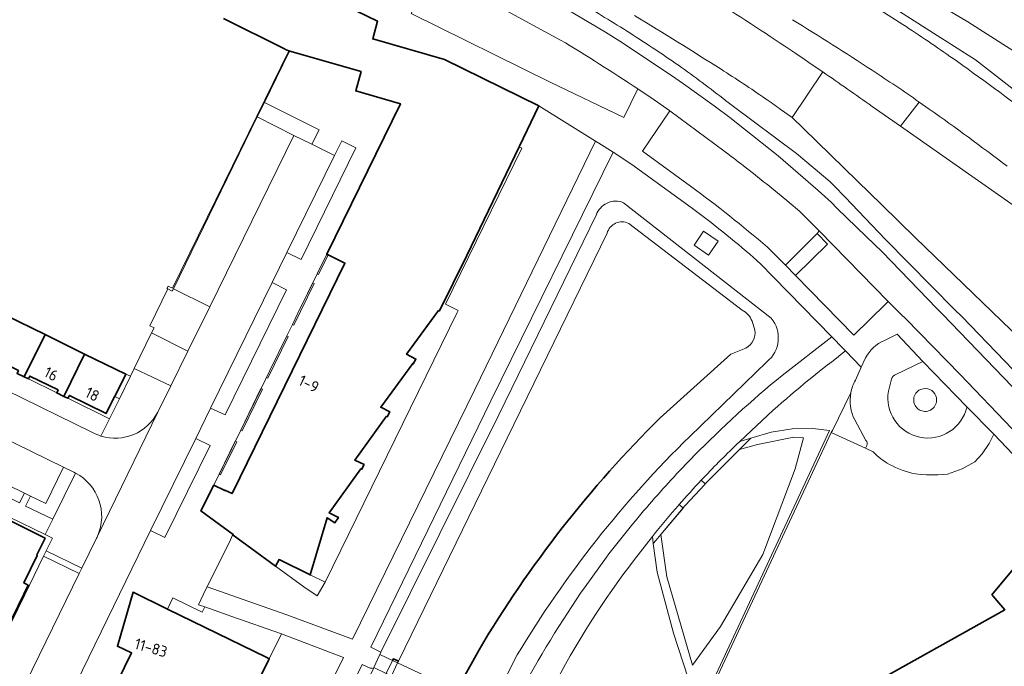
# Model space of a CAD drawing. Extents: x 150256 to 156914, y 461459 to 469481.
# Tile 413 of 656: x 155932 to 156053, y 463918 to 463998. Entities that reach past the tile are written whole.
import ezdxf
from ezdxf.enums import TextEntityAlignment as Align

# ---------------------------------------------------------------- set-up
doc = ezdxf.new("R2010")
doc.units = 0
doc.header["$LTSCALE"] = 0.75
for name, color, linetype, lineweight in [('B-RO-GK-BESCHOEIING-G', 251, 'GK-BESCHOEIING', 35), ('B-RO-GR-BEPLANTING_CULTUUR_HEESTERS-GV', 251, 'CONTINUOUS', 18), ('B-RO-GR-GROENVOORZIENING-GV', 251, 'CONTINUOUS', 18), ('B-RO-GR-HAAG-GV', 251, 'CONTINUOUS', 13), ('B-RO-IE-TERREINAFSCHEIDING_KUNSTMATIG_HEKWERK-G', 251, 'IE-TERREINAFSCHEIDING-KUNSTMATIG', 18), ('B-RO-IE-TERREINAFSCHEIDING_KUNSTMATIG_MUUR-G', 251, 'IE-TERREINAFSCHEIDING-KUNSTMATIG-DICHT', 18), ('B-RO-KW-KUNSTWERK_DEK-GV', 6, 'CONTINUOUS', 18), ('B-RO-OG-BEBOUWING-GV', 6, 'CONTINUOUS', 35), ('B-RO-OG-BEBOUWING-T18', 1, 'CONTINUOUS', 18), ('B-RO-OG-TERREIN_CULTUURSCHEIDING-GV', 251, 'CONTINUOUS', 18), ('B-RO-OG-WATER-GV', 251, 'CONTINUOUS', 18), ('B-RO-OG-WATER_SLOOT-GV', 251, 'CONTINUOUS', 18), ('B-RO-VH-VERHARDING_ASFALT-GV', 251, 'CONTINUOUS', 18), ('B-RO-VH-VERHARDING_BETON-GV', 251, 'CONTINUOUS', 18), ('B-RO-VH-VERHARDING_BETONSTRAATSTEEN-GV', 251, 'CONTINUOUS', 18), ('B-RO-VH-VERHARDING_GRASBETONSTEEN-GV', 251, 'CONTINUOUS', 18), ('B-RO-VH-VERHARDING_TEGEL-GV', 251, 'CONTINUOUS', 18)]:
    doc.layers.add(name, color=color, linetype=linetype, lineweight=lineweight)
doc.styles.add('NLCS-ISO-M200-T18', font='NLCS-ISO.ttf', dxfattribs={"height": 360})
doc.linetypes.add('GK-BESCHOEIING', pattern='A,30,-5,[1,NLCS.SHX,S=1,R=0,X=0,Y=0],-5', length=40)
doc.linetypes.add('IE-TERREINAFSCHEIDING-KUNSTMATIG', pattern='A,4,[82,NLCS.SHX,S=0.75,R=90,X=0,Y=0],4,-2', length=10)
doc.linetypes.add('IE-TERREINAFSCHEIDING-KUNSTMATIG-DICHT', pattern='A,8,-1,[82,NLCS.SHX,S=0.75,R=90,X=0,Y=0],-1', length=10)

msp = doc.modelspace()

# ---------------------------------------------------------------- linework, layer by layer
at = {"layer": 'B-RO-GK-BESCHOEIING-G'}
for points in [[(156019.07, 463956.696), (156010.436, 463948.89)], [(155988.251, 463920.475), (155985.583, 463915.623)], [(155977.66, 463919.17), (155977.751, 463919.353)], [(155977.751, 463919.353), (155978.363, 463919.085)]]:
    msp.add_lwpolyline(points, dxfattribs=at)
msp.add_lwpolyline([(156010.436, 463948.89, 0.0637179), (155988.251, 463920.475)], format="xyb", dxfattribs=at)
at = {"layer": 'B-RO-GR-BEPLANTING_CULTUUR_HEESTERS-GV'}
for points in [[(156044.279, 463951.042, 0.9921448), (156041.48, 463951.111)], [(156041.48, 463951.111, 1.0078729), (156044.279, 463951.042)]]:
    msp.add_lwpolyline(points, format="xyb", dxfattribs=at)
at = {"layer": 'B-RO-GR-GROENVOORZIENING-GV'}
for points in [[(155981.316, 464004.38), (155980.466, 464002.62), (155979.629, 464000.886), (155980.864, 464000.28), (155979.936, 463998.406), (155996.97, 463990.015), (156005.99, 463985.647), (156007.689, 463989.164)], [(155998.223, 463995.16), (155981.316, 464004.38)], [(156033.577, 463892.469), (156031.29, 463895.304), (156029.941, 463896.979), (156016.946, 463913.178), (156018.103, 463914.112), (156016.558, 463916.077), (156016.71, 463916.273), (156031.175, 463947.308), (156029.136, 463947.565), (156026.583, 463947.546), (156024.029, 463947.122), (156021.53, 463946.385), (156020.194, 463945.991), (156019.793, 463945.615)], [(156015.452, 463941.23), (156015.958, 463940.784), (156020.148, 463944.996), (156022.362, 463945.628), (156026.809, 463946.508), (156027.969, 463946.442), (156026.962, 463942.636), (156023.004, 463932.127), (156017.809, 463923.3), (156014.395, 463918.594), (156011.26, 463929.416), (156010.524, 463934.6), (156013.237, 463937.822), (156012.75, 463938.251)], [(156009.475, 463934.342), (156009.578, 463933.477), (156010.08, 463929.965), (156012.071, 463922.485), (156014.485, 463915.101), (156020.365, 463906.541), (156023.644, 463902.509), (156031.935, 463892.667)]]:
    msp.add_lwpolyline(points, dxfattribs=at)
for points in [[(156007.689, 463989.164, 0.0112389), (155998.223, 463995.16)], [(156019.793, 463945.615, 0.0132944), (156015.452, 463941.23)], [(156012.75, 463938.251, 0.0108711), (156009.475, 463934.342)]]:
    msp.add_lwpolyline(points, format="xyb", dxfattribs=at)
for points in [[(155961.951, 463987.497), (155961.082, 463985.73), (155965.563, 463983.48), (155967.784, 463982.391), (155968.662, 463984.154)], [(155964.716, 463969.14), (155966.472, 463968.282), (155973.164, 463981.936), (155971.43, 463982.789), (155970.56, 463981.025)], [(156026.992, 463966.329), (156030.909, 463970.171), (156029.649, 463971.453), (156025.782, 463967.566)], [(155955.352, 463950.053), (155957.153, 463949.234), (155964.654, 463964.574), (155962.914, 463965.453)], [(155952.583, 463957.054), (155948.142, 463959.272), (155945.993, 463954.914), (155950.485, 463952.789)], [(155948.023, 463935.076), (155949.76, 463934.209), (155955.33, 463945.506), (155953.539, 463946.361)], [(155936.047, 463936.461), (155938.827, 463942.099), (155938.622, 463942.208), (155937.367, 463942.836), (155935.175, 463938.383), (155933.289, 463939.292), (155932.708, 463938.072)], [(155926.449, 463942.633), (155925.86, 463941.458), (155931.979, 463938.456), (155932.562, 463939.653)], [(155935.226, 463932.586), (155934.9, 463931.917), (155939.26, 463929.795), (155939.597, 463930.476)]]:
    msp.add_lwpolyline(points, close=True, dxfattribs=at)
at = {"layer": 'B-RO-GR-HAAG-GV'}
for points in [[(155998.223, 463995.16), (155981.316, 464004.38), (155980.466, 464002.62), (155979.629, 464000.886)], [(155979.629, 464000.886), (155980.864, 464000.28), (155979.936, 463998.406), (155996.97, 463990.015), (156005.99, 463985.647), (156007.689, 463989.164)], [(156033.577, 463892.469), (156031.29, 463895.304), (156029.941, 463896.979), (156016.946, 463913.178), (156018.103, 463914.112), (156016.558, 463916.077), (156016.71, 463916.273), (156031.175, 463947.308), (156029.136, 463947.565), (156026.583, 463947.546), (156024.029, 463947.122), (156021.53, 463946.385), (156020.194, 463945.991), (156019.793, 463945.615)], [(156015.452, 463941.23), (156015.958, 463940.784), (156020.148, 463944.996), (156022.362, 463945.628), (156026.809, 463946.508), (156027.969, 463946.442), (156026.962, 463942.636), (156023.004, 463932.127), (156017.809, 463923.3), (156014.395, 463918.594), (156011.26, 463929.416), (156010.524, 463934.6), (156013.237, 463937.822), (156012.75, 463938.251)], [(156009.475, 463934.342), (156009.578, 463933.477)], [(156009.578, 463933.477), (156010.08, 463929.965), (156012.071, 463922.485), (156014.485, 463915.101), (156020.365, 463906.541), (156023.644, 463902.509), (156031.935, 463892.667)]]:
    msp.add_lwpolyline(points, dxfattribs=at)
for points in [[(156007.689, 463989.164, 0.0112389), (155998.223, 463995.16)], [(156019.793, 463945.615, 0.0132944), (156015.452, 463941.23)], [(156012.75, 463938.251, 0.0108711), (156009.475, 463934.342)]]:
    msp.add_lwpolyline(points, format="xyb", dxfattribs=at)
for points in [[(155961.082, 463985.73), (155965.563, 463983.48), (155967.784, 463982.391), (155968.662, 463984.154), (155961.951, 463987.497)], [(155970.56, 463981.025), (155964.716, 463969.14), (155966.472, 463968.282), (155973.164, 463981.936), (155971.43, 463982.789)], [(156025.782, 463967.566), (156026.992, 463966.329), (156030.909, 463970.171), (156029.649, 463971.453)], [(155962.914, 463965.453), (155955.352, 463950.053), (155957.153, 463949.234), (155964.654, 463964.574)], [(155952.583, 463957.054), (155948.142, 463959.272), (155945.993, 463954.914), (155950.485, 463952.789)], [(155948.023, 463935.076), (155949.76, 463934.209), (155955.33, 463945.506), (155953.539, 463946.361)], [(155933.289, 463939.292), (155932.708, 463938.072), (155936.047, 463936.461), (155938.827, 463942.099), (155938.622, 463942.208), (155937.367, 463942.836), (155935.175, 463938.383)], [(155932.562, 463939.653), (155926.449, 463942.633), (155925.86, 463941.458), (155931.979, 463938.456)], [(155934.9, 463931.917), (155939.26, 463929.795), (155939.597, 463930.476), (155935.226, 463932.586)]]:
    msp.add_lwpolyline(points, close=True, dxfattribs=at)
at = {"layer": 'B-RO-IE-TERREINAFSCHEIDING_KUNSTMATIG_HEKWERK-G'}
for points in [[(156020.841, 463945.693), (156021.53, 463946.385), (156024.029, 463947.122), (156026.583, 463947.546), (156029.136, 463947.565), (156031.175, 463947.308), (156016.71, 463916.273)], [(156020.148, 463944.996), (156020.841, 463945.693)], [(156015.958, 463940.784), (156020.148, 463944.996)], [(156013.463, 463938.09), (156013.523, 463938.161), (156015.844, 463940.67), (156015.958, 463940.784)], [(156010.524, 463934.6), (156013.463, 463938.09)], [(156009.896, 463933.854), (156010.524, 463934.6)], [(156031.939, 463892.705), (156023.644, 463902.509), (156020.365, 463906.541), (156014.485, 463915.101), (156012.071, 463922.485), (156010.08, 463929.965), (156009.578, 463933.477), (156009.896, 463933.854)]]:
    msp.add_lwpolyline(points, dxfattribs=at)
at = {"layer": 'B-RO-IE-TERREINAFSCHEIDING_KUNSTMATIG_MUUR-G'}
for points in [[(155964.968, 463993.832), (155957.086, 463977.747)], [(155961.951, 463987.497), (155964.961, 463993.621)], [(155964.961, 463993.621), (155965.053, 463993.797)], [(155961.082, 463985.73), (155961.951, 463987.497)], [(155950.809, 463964.696), (155961.082, 463985.73)], [(155984.12, 463962.789), (155993.483, 463981.902)], [(155993.165, 463982.063), (155993.483, 463981.902)], [(155957.086, 463977.747), (155950.718, 463964.764)], [(155969.593, 463968.911), (155968.426, 463966.53), (155968.428, 463966.529)], [(155968.428, 463966.529), (155968.594, 463966.453), (155969.758, 463968.83)], [(155950.166, 463965.001), (155950.01, 463964.717)], [(155950.01, 463964.717), (155950.121, 463964.663)], [(155950.121, 463964.663), (155950.642, 463964.408), (155950.809, 463964.696)], [(155950.265, 463964.958), (155950.166, 463965.001)], [(155950.718, 463964.764), (155950.265, 463964.958)], [(155965.381, 463960.303), (155965.55, 463960.219), (155968.063, 463965.347), (155967.892, 463965.43)], [(155967.892, 463965.43), (155966.069, 463961.709)], [(155985.697, 463962.032), (155984.12, 463962.789)], [(155966.069, 463961.709), (155965.38, 463960.303), (155965.381, 463960.303)], [(155969.395, 463928.744), (155985.568, 463961.761)], [(155947.943, 463960.156), (155947.921, 463960.167)], [(155948.451, 463959.908), (155947.943, 463960.156)], [(155948.142, 463959.272), (155948.451, 463959.908)], [(155945.993, 463954.914), (155948.142, 463959.272)], [(155962.621, 463954.662), (155962.216, 463953.833), (155962.386, 463953.75), (155964.88, 463958.858), (155964.713, 463958.939)], [(155964.709, 463958.941), (155962.621, 463954.662)], [(155964.713, 463958.939), (155964.709, 463958.941)], [(155944.197, 463951.221), (155945.559, 463953.979)], [(155944.989, 463954.209), (155945.559, 463953.979)], [(155961.538, 463952.472), (155959.054, 463947.383), (155959.058, 463947.381)], [(155959.058, 463947.381), (155959.225, 463947.3), (155961.709, 463952.389), (155961.547, 463952.468)], [(155961.547, 463952.468), (155961.538, 463952.472)], [(155943.656, 463951.486), (155944.197, 463951.221)], [(155967.575, 463929.629), (155969.395, 463928.744)], [(155969.395, 463928.744), (155968.405, 463927.069)], [(155968.405, 463927.069), (155966.775, 463928.186)]]:
    msp.add_lwpolyline(points, dxfattribs=at)
msp.add_lwpolyline([(155958.391, 463946.017), (155956.414, 463941.974), (155956.585, 463941.89), (155958.562, 463945.934)], close=True, dxfattribs=at)
at = {"layer": 'B-RO-KW-KUNSTWERK_DEK-GV'}
msp.add_lwpolyline([(155985.504, 463915.483), (155978.271, 463918.882), (155977.66, 463919.17), (155976.871, 463917.579), (155977.537, 463917.268), (155984.629, 463913.941), (155987.37, 463912.656), (155988.067, 463914.279)], close=True, dxfattribs=at)
at = {"layer": 'B-RO-OG-BEBOUWING-GV'}
for points in [[(155956.93, 463997.803), (155964.409, 463994.091), (155964.525, 463994.014), (155964.968, 463993.832), (155965.053, 463993.797), (155973.795, 463991.284), (155973.15, 463988.933), (155978.618, 463987.355), (155969.593, 463968.911), (155969.758, 463968.83), (155971.81, 463967.826), (155958.003, 463939.607), (155957.128, 463940.021), (155957.093, 463939.958), (155955.749, 463940.619), (155954.183, 463937.483), (155958.112, 463934.6), (155958.166, 463934.56), (155958.121, 463934.497), (155963.328, 463930.693), (155963.762, 463931.52), (155967.575, 463929.629), (155969.633, 463936.644), (155970.6, 463936.033), (155971.013, 463936.687), (155969.872, 463937.246), (155973.77, 463942.632), (155973.838, 463942.552), (155974.174, 463943.153), (155973.031, 463943.699), (155976.929, 463949.082), (155976.996, 463949.006), (155977.332, 463949.599), (155976.203, 463950.175), (155980.116, 463955.539), (155980.178, 463955.482), (155980.507, 463956.073), (155979.372, 463956.662), (155983.284, 463962.025), (155983.411, 463961.985), (155986.75, 463968.759), (155993.165, 463982.063), (155995.588, 463987.087), (155984.018, 463992.781), (155975.217, 463995.301), (155975.819, 463997.464), (155968.057, 464001.272)], [(156055.491, 463932.533), (156051.059, 463927.199), (156051.172, 463927.068), (156052.638, 463925.361), (156035.33, 463915.668), (156035.25, 463915.543), (156032.526, 463911.293), (156031.578, 463909.814), (156030.985, 463908.889), (156033.898, 463902.543), (156035.617, 463901.366), (156035.714, 463901.3), (156038.024, 463899.719), (156039.798, 463898.505), (156047.224, 463901.451), (156052.019, 463906.783), (156060.103, 463916.133)], [(155953.744, 463901.389), (155962.507, 463919.27), (155962.551, 463919.36), (155962.468, 463919.398), (155962.235, 463919.512), (155950.067, 463925.46), (155945.865, 463927.514), (155943.954, 463920.891), (155945.686, 463920.08), (155939.602, 463907.643)]]:
    msp.add_lwpolyline(points, dxfattribs=at)
for points in [[(155932.549, 463953.883), (155935.093, 463959.071), (155930.247, 463961.451), (155927.694, 463956.257), (155928.192, 463956.012), (155928.196, 463956.021), (155928.363, 463956.37), (155931.837, 463954.673), (155931.673, 463954.313)], [(155933.045, 463953.645), (155933.214, 463953.993), (155936.685, 463952.298), (155936.52, 463951.943), (155936.517, 463951.936), (155937.386, 463951.507), (155939.941, 463956.689), (155935.093, 463959.071), (155932.549, 463953.883)], [(155939.941, 463956.689), (155937.386, 463951.507), (155937.866, 463951.271), (155937.872, 463951.281), (155938.065, 463951.623), (155942.558, 463949.406), (155943.584, 463951.512), (155943.656, 463951.486), (155944.989, 463954.209)], [(155930.726, 463923.678), (155931.78, 463925.834), (155932.488, 463927.281), (155933.024, 463928.378), (155932.492, 463928.663), (155934.125, 463932.014), (155934.08, 463932.089), (155935.086, 463934.15), (155930.606, 463936.37), (155930.751, 463936.719), (155930.692, 463936.748), (155930.428, 463936.879), (155925.178, 463926.396)]]:
    msp.add_lwpolyline(points, close=True, dxfattribs=at)
at = {"layer": 'B-RO-OG-TERREIN_CULTUURSCHEIDING-GV'}
for points in [[(156104.937, 463929.235), (156108.241, 463931.945), (156103.498, 463936.24), (156100.838, 463938.062), (156092.906, 463950.093), (156087.527, 463957.127), (156080.457, 463965.321), (156070.637, 463975.062), (156062.836, 463981.889), (156055.521, 463987.705), (156049.036, 463992.732), (156043.905, 463995.979), (156034.541, 464002.015), (156025.858, 464007.316), (156014.161, 464014.026), (156003.552, 464019.829), (155974.846, 464035.251), (155884.429, 464083.775), (155864.275, 464094.622), (155845.308, 464104.874), (155824.957, 464116.13), (155817.429, 464120.363), (155806.336, 464126.726), (155793.609, 464134.209)], [(156034.541, 464002.015), (156043.905, 463995.979), (156049.036, 463992.732), (156055.521, 463987.705)], [(156058.947, 463990.485), (156048.099, 463997.374), (156039.812, 464002.331)], [(156039.812, 464002.331), (156048.099, 463997.374), (156058.947, 463990.485)], [(156035.552, 464000), (156040.153, 463997.048)], [(156046.295, 463992.891), (156046.832, 463992.511)], [(156018.449, 463987.753), (156019.252, 463987.127), (156027.11, 463981.262), (156031.229, 463977.838), (156031.751, 463977.293), (156033.095, 463975.89), (156036.351, 463972.491), (156038.027, 463970.742), (156046.49, 463962.168), (156047.37, 463961.276), (156057.861, 463950.409)], [(156055.089, 463958.015), (156054.62, 463958.46), (156041.699, 463970.941), (156037.563, 463974.973), (156034.614, 463977.848), (156027.991, 463984.305), (156026.579, 463985.681), (156025.142, 463986.691)], [(156014.234, 463974.648), (156006.97, 463979.928), (156004.652, 463981.414), (155989.707, 463950.941), (155974.972, 463920.775), (155976.223, 463920.165), (155990.663, 463949.248), (156002.596, 463973.689)], [(156005.953, 463975.234), (156024.041, 463961.093)], [(156025.36, 463954.079), (156031.454, 463958.804), (156024.302, 463966.118), (156022.713, 463967.743), (156021.877, 463968.514)], [(156034.338, 463953.487), (156035.065, 463955.084), (156033.147, 463957.067)], [(156023.507, 463955.742), (156014.06, 463946.607)], [(156048, 463950.213), (156042.615, 463955.791), (156039.28, 463954.203)], [(156038.778, 463953.615), (156038.385, 463952.162)], [(156016.71, 463916.273), (156017.504, 463917.296), (156031.357, 463947.083), (156031.519, 463947.344), (156033.789, 463951.958)], [(156033.789, 463951.958), (156031.519, 463947.344), (156031.357, 463947.083), (156035.573, 463945.163)], [(156024.262, 463949.806), (156020.194, 463945.991), (156021.53, 463946.385), (156024.029, 463947.122), (156026.583, 463947.546), (156029.136, 463947.565), (156031.175, 463947.308), (156016.71, 463916.273)], [(156035.625, 463946.111), (156034.264, 463948.625)], [(156010.524, 463934.6), (156011.26, 463929.416), (156014.395, 463918.594), (156017.809, 463923.3), (156023.004, 463932.127), (156026.962, 463942.636), (156027.969, 463946.442), (156026.809, 463946.508), (156022.362, 463945.628), (156020.148, 463944.996), (156015.958, 463940.784), (156015.452, 463941.23)], [(156035.573, 463945.163), (156035.742, 463945.497)], [(156012.75, 463938.251), (156013.237, 463937.822), (156010.524, 463934.6)], [(156009.578, 463933.477), (156009.475, 463934.342)], [(156031.935, 463892.667), (156023.644, 463902.509), (156020.365, 463906.541), (156014.485, 463915.101), (156012.071, 463922.485), (156010.08, 463929.965), (156009.578, 463933.477)], [(156001.231, 463928.187), (156003.839, 463931.814)], [(155937.7, 463850.608), (155940.984, 463857.304), (155950.197, 463875.799), (155963.497, 463902.903), (155971.656, 463919.533), (155964.06, 463922.424), (155962.551, 463919.36), (155962.507, 463919.27), (155953.744, 463901.389), (155955.575, 463900.491), (155933.104, 463854.562), (155932.415, 463853.212)], [(155992.931, 463919.839), (155989.87, 463913.784), (155991.464, 463912.984), (155991.967, 463912.732), (155993.106, 463914.895)], [(155945.976, 463858.794), (155954.095, 463874.917), (155966.17, 463899.804), (155975.307, 463918.19), (155975.138, 463918.196), (155974.92, 463918.204), (155973.931, 463918.646), (155964.461, 463899.381), (155952.88, 463875.755), (155943.114, 463856.126), (155939.912, 463849.645)], [(155998.817, 463918.702), (155994.824, 463911.281), (155997.413, 463909.951)]]:
    msp.add_lwpolyline(points, dxfattribs=at)
for points in [[(156000.145, 464000, -0.0099874), (156006.301, 463996.275)], [(156017.898, 463991.57, 0.0053537), (156007.283, 463998.159)], [(156040.153, 463997.048, -0.0090133), (156046.295, 463992.891)], [(156006.301, 463996.275, -0.0107469), (156012.671, 463992.059)], [(156046.832, 463992.511, -0.0102771), (156057.111, 463984.908)], [(156012.671, 463992.059, -0.0104908), (156018.449, 463987.753)], [(156023.32, 463987.97, 0.0099718), (156017.898, 463991.57)], [(156025.142, 463986.691, 0.0041223), (156023.32, 463987.97)], [(156002.596, 463973.689, -0.4345601), (156005.953, 463975.234)], [(156021.877, 463968.514, 0.0164778), (156014.234, 463974.648)], [(156024.041, 463961.093, -0.4141255), (156023.507, 463955.742)], [(156033.147, 463957.067, 0.0189596), (156024.262, 463949.806)], [(156014.604, 463944.249, -0.0273943), (156025.36, 463954.079)], [(156039.28, 463954.203, 0.2146457), (156038.778, 463953.615)], [(156033.789, 463951.958, -0.0790439), (156034.338, 463953.487)], [(156041.48, 463951.111, -0.9921448), (156044.279, 463951.042)], [(156034.264, 463948.625, -0.1665127), (156033.789, 463951.958)], [(156038.385, 463952.162, 0.9750521), (156048, 463950.213)], [(156044.279, 463951.042, -1.0078729), (156041.48, 463951.111)], [(156014.06, 463946.607, 0.0640742), (155992.931, 463919.839)], [(156035.742, 463945.497, 0.2946416), (156035.625, 463946.111)], [(156009.078, 463938.254, -0.0153625), (156014.604, 463944.249)], [(156015.452, 463941.23, 0.0085672), (156012.75, 463938.251)], [(156003.839, 463931.814, -0.0156707), (156009.078, 463938.254)], [(156009.475, 463934.342, 0.0405358), (155998.817, 463918.702)], [(155993.106, 463914.895, -0.0278854), (156001.231, 463928.187)]]:
    msp.add_lwpolyline(points, format="xyb", dxfattribs=at)
for points in [[(155954.93, 463928.164), (155964.711, 463924.731), (155972.738, 463921.748), (155987.723, 463952.367), (156002.526, 463982.767), (155995.588, 463987.087), (155993.165, 463982.063), (155993.483, 463981.902), (155984.12, 463962.789), (155985.697, 463962.032), (155985.568, 463961.761), (155969.395, 463928.744), (155968.405, 463927.069), (155966.775, 463928.186), (155963.328, 463930.693), (155958.121, 463934.497), (155958.166, 463934.56), (155958.112, 463934.6), (155958.066, 463934.507), (155957.789, 463933.947)], [(156016.338, 463968.808), (156014.577, 463970.011), (156015.755, 463971.734), (156017.516, 463970.53)]]:
    msp.add_lwpolyline(points, close=True, dxfattribs=at)
at = {"layer": 'B-RO-OG-WATER-GV'}
for points in [[(156006.587, 463972.698, 0.4623245), (156003.922, 463971.498)], [(156021.68, 463960.7, 0.1878449), (156020.49, 463962.071)], [(156020.929, 463957.415, 0.2901222), (156022.041, 463959.613)], [(155988.251, 463920.475, -0.0637179), (156010.436, 463948.89)]]:
    msp.add_lwpolyline(points, format="xyb", dxfattribs=at)
for points in [[(156020.49, 463962.071), (156006.587, 463972.698)], [(156003.922, 463971.498), (155991.669, 463946.392), (155978.363, 463919.085), (155978.271, 463918.882), (155977.537, 463917.268), (155977.465, 463917.111), (155969.095, 463900.443), (155956.876, 463875.551), (155948.152, 463857.59)], [(156022.041, 463959.613), (156021.68, 463960.7)], [(156010.436, 463948.89), (156019.07, 463956.696), (156020.929, 463957.415)], [(155981.622, 463908.064), (155984.547, 463913.796), (155984.629, 463913.941), (155985.504, 463915.483), (155985.583, 463915.623), (155988.251, 463920.475)]]:
    msp.add_lwpolyline(points, dxfattribs=at)
at = {"layer": 'B-RO-OG-WATER_SLOOT-GV'}
for points in [[(156005.953, 463975.234, 0.4345601), (156002.596, 463973.689)], [(156003.922, 463971.498, -0.4623245), (156006.587, 463972.698)], [(156020.49, 463962.071, -0.1878449), (156021.68, 463960.7)], [(156023.507, 463955.742, 0.4141255), (156024.041, 463961.093)], [(156022.041, 463959.613, -0.2901222), (156020.929, 463957.415)], [(156010.436, 463948.89, 0.0637179), (155988.251, 463920.475)], [(155992.931, 463919.839, -0.0640742), (156014.06, 463946.607)]]:
    msp.add_lwpolyline(points, format="xyb", dxfattribs=at)
for points in [[(156024.041, 463961.093), (156005.953, 463975.234)], [(156002.596, 463973.689), (155990.663, 463949.248), (155976.223, 463920.165), (155976.104, 463919.901), (155977.66, 463919.17)], [(156006.587, 463972.698), (156020.49, 463962.071)], [(155977.66, 463919.17), (155977.751, 463919.353), (155978.363, 463919.085), (155991.669, 463946.392), (156003.922, 463971.498)], [(156021.68, 463960.7), (156022.041, 463959.613)], [(156020.929, 463957.415), (156019.07, 463956.696), (156010.436, 463948.89)], [(156014.06, 463946.607), (156023.507, 463955.742)], [(155988.251, 463920.475), (155985.583, 463915.623), (155988.132, 463914.43), (155988.067, 463914.279), (155989.697, 463913.514), (155989.87, 463913.784), (155992.931, 463919.839)]]:
    msp.add_lwpolyline(points, dxfattribs=at)
at = {"layer": 'B-RO-VH-VERHARDING_ASFALT-GV'}
for points in [[(156026.913, 463993.584, 0.006685), (156017.262, 463999.898)], [(156007.283, 463998.159, -0.0053537), (156017.898, 463991.57)], [(156026.627, 463997.648, -0.0067198), (156036.39, 463991.454)], [(156046.295, 463992.891, 0.0090133), (156040.153, 463997.048)], [(156030.337, 463991.254, 0.002412), (156026.913, 463993.584)], [(156057.111, 463984.908, 0.0102771), (156046.832, 463992.511)], [(156017.898, 463991.57, -0.0099718), (156023.32, 463987.97)], [(156036.393, 463987.013, 0.0041968), (156030.337, 463991.254)], [(156036.39, 463991.454, -0.0073355), (156042.157, 463987.562)], [(156023.32, 463987.97, -0.0041223), (156025.142, 463986.691)], [(156043.385, 463986.7, -0.0093682), (156052.919, 463979.701)], [(156024.262, 463949.806, -0.0189596), (156033.147, 463957.067)], [(156025.36, 463954.079, 0.0273943), (156014.604, 463944.249)], [(155948.897, 463949.574, -0.3649374), (155941.939, 463946.649)], [(155941.939, 463946.649, -0.0478484), (155940.91, 463947.076)], [(156015.452, 463941.23, -0.0132944), (156019.793, 463945.615)], [(156014.604, 463944.249, 0.0153625), (156009.078, 463938.254)], [(155938.827, 463942.099, -0.3951218), (155941.517, 463934.4)], [(156012.75, 463938.251, -0.0085672), (156015.452, 463941.23)], [(156009.078, 463938.254, 0.0156707), (156003.839, 463931.814)], [(156009.475, 463934.342, -0.0108711), (156012.75, 463938.251)], [(155941.517, 463934.4, -0.0147676), (155941.393, 463934.124)], [(155998.817, 463918.702, -0.0405358), (156009.475, 463934.342)], [(156001.231, 463928.187, 0.0278854), (155993.106, 463914.895)]]:
    msp.add_lwpolyline(points, format="xyb", dxfattribs=at)
for points in [[(156040.153, 463997.048), (156035.552, 464000)], [(156046.832, 463992.511), (156046.295, 463992.891)], [(156025.142, 463986.691), (156026.579, 463985.681), (156030.337, 463991.254)], [(156030.337, 463991.254), (156026.579, 463985.681), (156027.991, 463984.305), (156034.614, 463977.848), (156037.563, 463974.973), (156041.699, 463970.941), (156054.62, 463958.46), (156055.089, 463958.015)], [(156042.157, 463987.562), (156043.385, 463986.7)], [(156061.852, 463969.111), (156061.763, 463969.143), (156060.209, 463970.337), (156039.852, 463984.593), (156036.393, 463987.013)], [(155926.504, 463891.053), (155932.377, 463903.078), (155933.803, 463905.978), (155939.67, 463917.985), (155948.023, 463935.076), (155953.539, 463946.361), (155955.352, 463950.053), (155962.914, 463965.453), (155964.716, 463969.14), (155970.56, 463981.025), (155967.784, 463982.391), (155965.563, 463983.48), (155955.262, 463962.489), (155952.583, 463957.054), (155950.485, 463952.789), (155948.897, 463949.574), (155941.517, 463934.4)], [(155939.912, 463849.645), (155943.114, 463856.126), (155952.88, 463875.755), (155964.461, 463899.381), (155973.931, 463918.646), (155974.92, 463918.204), (155975.138, 463918.196), (155975.307, 463918.19), (155975.357, 463918.29), (155976.067, 463919.811), (155976.104, 463919.901), (155976.223, 463920.165), (155974.972, 463920.775), (155989.707, 463950.941), (156004.652, 463981.414), (156002.92, 463982.524), (156002.526, 463982.767), (155987.723, 463952.367), (155972.738, 463921.748), (155964.711, 463924.731), (155954.93, 463928.164), (155954.749, 463927.809), (155953.87, 463925.989), (155954.646, 463925.718)], [(155940.91, 463947.076), (155940.802, 463947.131), (155898.808, 463967.702), (155896.42, 463962.801), (155897.77, 463962.194)], [(155897.77, 463962.194), (155937.367, 463942.836), (155938.622, 463942.208), (155938.827, 463942.099)], [(156033.147, 463957.067), (156032.855, 463957.357), (156031.454, 463958.804), (156025.36, 463954.079)], [(155941.517, 463934.4), (155948.897, 463949.574)], [(156019.793, 463945.615), (156020.194, 463945.991), (156024.262, 463949.806)], [(155941.393, 463934.124), (155939.597, 463930.476), (155939.26, 463929.795), (155917.096, 463884.467), (155916.767, 463883.805), (155916.477, 463883.218), (155911.264, 463872.431), (155912.138, 463871.778), (155915.493, 463869.356), (155917.013, 463871.666), (155917.741, 463873.354), (155919.201, 463876.13), (155925.082, 463888.164), (155926.504, 463891.053)], [(156003.839, 463931.814), (156001.231, 463928.187)], [(155954.646, 463925.718), (155957.985, 463924.549), (155964.06, 463922.424), (155971.656, 463919.533), (155963.497, 463902.903), (155950.197, 463875.799), (155940.984, 463857.304), (155937.7, 463850.608)], [(155991.105, 463902.898), (155993.716, 463909.039), (155994.616, 463910.906), (155994.824, 463911.281), (155998.817, 463918.702)]]:
    msp.add_lwpolyline(points, dxfattribs=at)
for points in [[(155976.871, 463917.579), (155977.66, 463919.17), (155976.104, 463919.901), (155976.067, 463919.811), (155975.357, 463918.29)], [(155988.067, 463914.279), (155985.504, 463915.483), (155978.271, 463918.882), (155977.66, 463919.17), (155976.871, 463917.579), (155977.537, 463917.268), (155984.629, 463913.941), (155987.37, 463912.656)]]:
    msp.add_lwpolyline(points, close=True, dxfattribs=at)
at = {"layer": 'B-RO-VH-VERHARDING_BETON-GV'}
msp.add_lwpolyline([(156016.338, 463968.808), (156017.516, 463970.53), (156015.755, 463971.734), (156014.577, 463970.011)], close=True, dxfattribs=at)
at = {"layer": 'B-RO-VH-VERHARDING_BETONSTRAATSTEEN-GV'}
for points in [[(155929.62, 464032.16), (155929.986, 464031.982), (155961.075, 464015.409), (155973.746, 464008.464), (155977.62, 464006.395), (155979.418, 464005.415), (155981.316, 464004.38), (155998.223, 463995.16)], [(155999.044, 463998.902), (156001.733, 463997.324), (156003.724, 463996.116), (156005.502, 463995.004), (156011.813, 463990.827), (156013.298, 463989.791), (156015.169, 463988.458), (156017.049, 463987.084), (156018.955, 463985.658), (156020.757, 463984.228), (156024.862, 463980.969), (156027.338, 463978.858), (156029.76, 463976.724), (156031.395, 463975.236), (156032.075, 463974.578), (156035.671, 463971.098), (156037.622, 463969.209), (156044.307, 463962.284), (156044.994, 463961.574), (156056.782, 463949.364)], [(156056.782, 463949.364), (156044.994, 463961.574), (156044.307, 463962.284), (156037.622, 463969.209), (156035.671, 463971.098), (156032.075, 463974.578), (156031.395, 463975.236), (156029.76, 463976.724), (156027.338, 463978.858), (156024.862, 463980.969), (156020.757, 463984.228), (156018.955, 463985.658), (156017.049, 463987.084), (156015.169, 463988.458), (156013.298, 463989.791), (156011.813, 463990.827), (156005.502, 463995.004), (156003.724, 463996.116), (156001.733, 463997.324), (155999.044, 463998.902)], [(156007.689, 463989.164), (156009.7, 463987.821), (156011.602, 463986.475), (156018.236, 463981.578)], [(156057.861, 463950.409), (156047.37, 463961.276), (156046.49, 463962.168), (156038.027, 463970.742), (156036.351, 463972.491), (156033.095, 463975.89), (156031.751, 463977.293), (156031.229, 463977.838), (156027.11, 463981.262), (156019.252, 463987.127), (156018.449, 463987.753)], [(156036.393, 463987.013), (156039.852, 463984.593), (156042.157, 463987.562)], [(156043.385, 463986.7), (156042.157, 463987.562), (156039.852, 463984.593), (156060.209, 463970.337), (156061.763, 463969.143), (156061.852, 463969.111)], [(156018.236, 463981.578), (156011.602, 463986.475), (156008.283, 463981.553), (156014.148, 463977.26)], [(156023.556, 463969.782), (156025.782, 463967.566), (156029.649, 463971.453), (156029.905, 463971.782), (156028.494, 463973.224), (156027.478, 463974.178), (156026.231, 463975.252)], [(156026.231, 463975.252), (156027.478, 463974.178), (156028.494, 463973.224), (156029.905, 463971.782), (156038.359, 463963.141), (156039.91, 463961.567), (156039.954, 463961.526), (156040.529, 463960.992), (156047.16, 463954.178), (156059.809, 463940.951)], [(156039.28, 463954.203), (156042.615, 463955.791), (156039.45, 463959.145), (156037.889, 463958.344)], [(156035.591, 463956.212), (156035.065, 463955.084), (156034.338, 463953.487)], [(156038.385, 463952.162), (156038.778, 463953.615)], [(156041.689, 463942.029), (156042.376, 463941.952), (156043.065, 463941.905), (156043.756, 463941.888), (156044.447, 463941.902), (156045.136, 463941.946), (156045.608, 463941.976), (156047.433, 463942.628), (156048.95, 463943.506), (156049.885, 463944.487), (156050.706, 463945.745), (156051.279, 463946.866), (156048, 463950.213)], [(156034.264, 463948.625), (156035.625, 463946.111)], [(156035.742, 463945.497), (156035.573, 463945.163), (156036.52, 463944.698)]]:
    msp.add_lwpolyline(points, dxfattribs=at)
for points in [[(156006.301, 463996.275, 0.0099874), (156000.145, 464000)], [(156017.262, 463999.898, -0.006685), (156026.913, 463993.584)], [(156036.39, 463991.454, 0.0067198), (156026.627, 463997.648)], [(156012.671, 463992.059, 0.0107469), (156006.301, 463996.275)], [(155998.223, 463995.16, -0.0112389), (156007.689, 463989.164)], [(156026.913, 463993.584, -0.002412), (156030.337, 463991.254)], [(156018.449, 463987.753, 0.0104908), (156012.671, 463992.059)], [(156030.337, 463991.254, -0.0041968), (156036.393, 463987.013)], [(156042.157, 463987.562, 0.0073355), (156036.39, 463991.454)], [(156052.919, 463979.701, 0.0093682), (156043.385, 463986.7)], [(156018.236, 463981.578, -0.0037869), (156020.629, 463979.751)], [(156020.629, 463979.751, 0.0037869), (156018.236, 463981.578)], [(156020.629, 463979.751, -0.0088033), (156026.231, 463975.252)], [(156026.231, 463975.252, 0.0088033), (156020.629, 463979.751)], [(156014.148, 463977.26, -0.0195447), (156023.556, 463969.782)], [(156037.889, 463958.344, 0.1747263), (156035.591, 463956.212)], [(156038.778, 463953.615, -0.2146457), (156039.28, 463954.203)], [(156034.338, 463953.487, 0.0790439), (156033.789, 463951.958)], [(156033.789, 463951.958, 0.1665127), (156034.264, 463948.625)], [(156048, 463950.213, -0.9750521), (156038.385, 463952.162)], [(156035.625, 463946.111, -0.2946416), (156035.742, 463945.497)], [(156036.52, 463944.698, 0.0710693), (156038.506, 463943.181)], [(156038.506, 463943.181, 0.0810178), (156041.689, 463942.029)]]:
    msp.add_lwpolyline(points, format="xyb", dxfattribs=at)
for points in [[(155950.809, 463964.696), (155955.262, 463962.489), (155965.563, 463983.48), (155961.082, 463985.73)], [(156038.359, 463963.141), (156029.905, 463971.782), (156029.649, 463971.453), (156030.909, 463970.171), (156026.992, 463966.329), (156034.162, 463959.024), (156038.074, 463962.858)], [(155955.262, 463962.489), (155950.809, 463964.696), (155950.642, 463964.408), (155950.121, 463964.663), (155947.921, 463960.167), (155947.943, 463960.156), (155948.451, 463959.908), (155948.142, 463959.272), (155952.583, 463957.054)], [(155925.717, 463942.993), (155926.449, 463942.633), (155932.562, 463939.653), (155933.289, 463939.292), (155935.175, 463938.383), (155937.367, 463942.836), (155897.77, 463962.194), (155895.588, 463957.723), (155897.388, 463956.841), (155898.128, 463956.486), (155904.31, 463953.474), (155905.042, 463953.126), (155906.954, 463952.191), (155908.899, 463956.163), (155910.506, 463955.365), (155908.556, 463951.392), (155912.575, 463949.423), (155913.285, 463949.073), (155919.459, 463946.054), (155920.176, 463945.7), (155922.196, 463944.732), (155924.179, 463948.681), (155925.771, 463947.898), (155923.804, 463943.917)], [(155912.747, 463886.598), (155917.096, 463884.467), (155939.26, 463929.795), (155934.9, 463931.917), (155932.623, 463927.195), (155914.142, 463889.505)]]:
    msp.add_lwpolyline(points, close=True, dxfattribs=at)
at = {"layer": 'B-RO-VH-VERHARDING_GRASBETONSTEEN-GV'}
msp.add_lwpolyline([(155977.465, 463917.111), (155977.537, 463917.268), (155978.271, 463918.882), (155978.363, 463919.085), (155977.751, 463919.353), (155977.66, 463919.17), (155976.871, 463917.579), (155976.816, 463917.467)], close=True, dxfattribs=at)
at = {"layer": 'B-RO-VH-VERHARDING_TEGEL-GV'}
for points in [[(156014.148, 463977.26), (156008.283, 463981.553), (156011.602, 463986.475), (156009.7, 463987.821), (156007.689, 463989.164), (156005.99, 463985.647), (155996.97, 463990.015), (155979.936, 463998.406), (155980.864, 464000.28), (155979.629, 464000.886), (155980.466, 464002.62), (155981.316, 464004.38), (155979.418, 464005.415), (155978.555, 464003.658), (155977.667, 464001.85), (155973.211, 464004.037), (155972.276, 464002.148), (155968.705, 464003.889), (155968.972, 464004.492)], [(155968.057, 464001.272), (155975.819, 463997.464), (155975.217, 463995.301), (155984.018, 463992.781), (155995.588, 463987.087), (156002.526, 463982.767), (156002.92, 463982.524), (156004.652, 463981.414), (156006.97, 463979.928), (156014.234, 463974.648)], [(155939.602, 463907.643), (155945.686, 463920.08), (155943.954, 463920.891), (155945.865, 463927.514), (155950.067, 463925.46), (155950.759, 463926.835), (155954.344, 463925.092), (155954.646, 463925.718), (155953.87, 463925.989), (155954.749, 463927.809), (155954.93, 463928.164), (155957.789, 463933.947), (155958.066, 463934.507), (155958.112, 463934.6), (155954.183, 463937.483), (155955.749, 463940.619), (155959.058, 463947.381), (155961.547, 463952.468), (155962.621, 463954.662), (155964.713, 463958.939), (155965.381, 463960.303), (155966.069, 463961.709), (155968.428, 463966.529), (155969.593, 463968.911), (155978.618, 463987.355), (155973.15, 463988.933), (155973.795, 463991.284), (155965.053, 463993.797), (155964.961, 463993.621), (155961.951, 463987.497), (155968.662, 463984.154), (155967.784, 463982.391), (155970.56, 463981.025), (155971.43, 463982.789), (155973.164, 463981.936), (155966.472, 463968.282), (155964.716, 463969.14), (155962.914, 463965.453), (155964.654, 463964.574), (155957.153, 463949.234), (155955.352, 463950.053), (155953.539, 463946.361), (155955.33, 463945.506), (155949.76, 463934.209), (155948.023, 463935.076), (155939.67, 463917.985)], [(156059.809, 463940.951), (156047.16, 463954.178), (156040.529, 463960.992), (156039.954, 463961.526), (156039.91, 463961.567), (156038.359, 463963.141), (156038.074, 463962.858), (156034.162, 463959.024), (156026.992, 463966.329), (156025.782, 463967.566), (156023.556, 463969.782)], [(155898.185, 463968.05), (155898.652, 463967.778), (155898.808, 463967.702), (155940.802, 463947.131), (155940.91, 463947.076)], [(156021.877, 463968.514), (156022.713, 463967.743), (156024.302, 463966.118), (156031.454, 463958.804), (156032.855, 463957.357), (156033.147, 463957.067), (156035.065, 463955.084), (156035.591, 463956.212)], [(156037.889, 463958.344), (156039.45, 463959.145), (156042.615, 463955.791), (156048, 463950.213), (156051.279, 463946.866), (156059.934, 463937.778), (156062.418, 463934.788), (156065.735, 463930.568), (156068.947, 463925.99), (156071.098, 463922.712), (156071.219, 463922.527), (156072.178, 463921.031), (156074.111, 463917.827), (156074.983, 463916.301), (156074.993, 463916.294)], [(155948.897, 463949.574), (155950.485, 463952.789), (155945.993, 463954.914), (155945.559, 463953.979), (155944.197, 463951.221), (155942.989, 463948.774)], [(155941.939, 463946.649), (155942.989, 463948.774), (155937.872, 463951.281), (155937.866, 463951.271), (155937.386, 463951.507), (155936.517, 463951.936), (155936.52, 463951.943), (155933.045, 463953.645), (155932.549, 463953.883), (155931.673, 463954.313)], [(155942.989, 463948.774), (155941.939, 463946.649)], [(155938.827, 463942.099), (155936.047, 463936.461), (155935.119, 463934.579), (155935.989, 463934.152), (155935.226, 463932.586), (155939.597, 463930.476)], [(155930.751, 463936.719), (155935.119, 463934.579), (155936.047, 463936.461), (155932.708, 463938.072), (155933.289, 463939.292), (155932.562, 463939.653), (155931.979, 463938.456)], [(155939.597, 463930.476), (155941.393, 463934.124)]]:
    msp.add_lwpolyline(points, dxfattribs=at)
for points in [[(156023.556, 463969.782, 0.0195447), (156014.148, 463977.26)], [(156014.234, 463974.648, -0.0164778), (156021.877, 463968.514)], [(156035.591, 463956.212, -0.1747263), (156037.889, 463958.344)], [(155941.939, 463946.649, 0.3649374), (155948.897, 463949.574)], [(155940.91, 463947.076, 0.0478484), (155941.939, 463946.649)], [(155941.517, 463934.4, 0.3951218), (155938.827, 463942.099)], [(155941.393, 463934.124, 0.0147676), (155941.517, 463934.4)]]:
    msp.add_lwpolyline(points, format="xyb", dxfattribs=at)

# ---------------------------------------------------------------- texts
at = {"layer": 'B-RO-OG-BEBOUWING-T18', "style": 'NLCS-ISO-M200-T18'}
for s, rotation, p in [('16', 333.8, (155935.827, 463954.254)), ('1-9', 333.9, (155967.398, 463953.056)), ('18', 333.8, (155940.886, 463951.768)), ('11-83', 343.9, (155948.067, 463920.719))]:
    msp.add_text(s, height=1.35, rotation=rotation, dxfattribs=at).set_placement(p, align=Align.MIDDLE)

doc.saveas('drawing.dxf')
